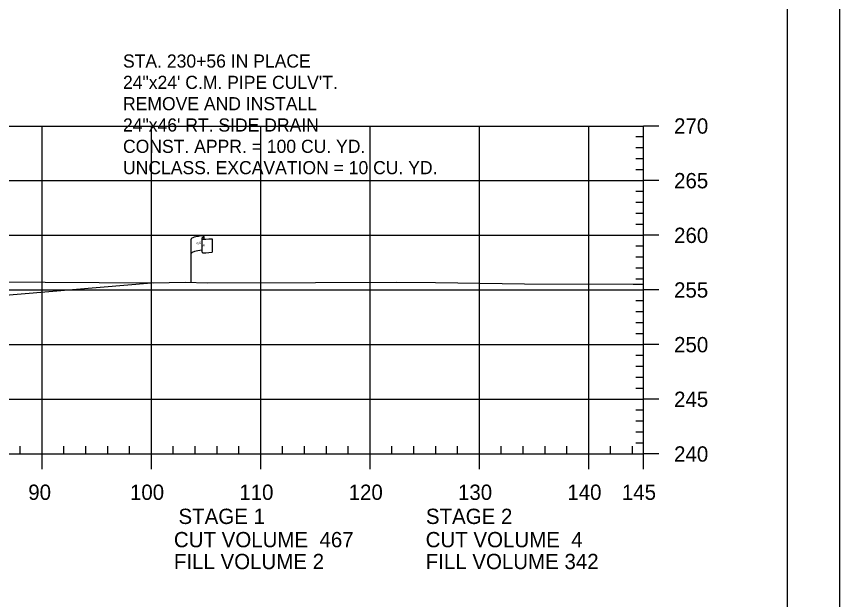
# Model space of a CAD drawing. Extents: x 1365647 to 1367999, y 387113 to 400173.
# Drawn here: x 1365981.8 to 1366057, y 392172.8 to 392226.2 of the extents above; entities that cross this region are included whole.
import ezdxf

# ---------------------------------------------------------------- set-up
doc = ezdxf.new("R2010")
doc.units = 0
for name, color, linetype in [('E_Existing ROW', 7, 'Continuous'), ('R_Axis', 7, 'Continuous'), ('R_Axis Annot', 7, 'Continuous'), ('R_Border', 7, 'Continuous'), ('R_Draft', 7, 'Continuous'), ('R_Drive', 7, 'Continuous'), ('R_Exist Surface', 7, 'Continuous'), ('R_Grid', 7, 'Continuous'), ('R_No Plot', 7, 'Continuous')]:
    doc.layers.add(name, color=color, linetype=linetype)

msp = doc.modelspace()

# ---------------------------------------------------------------- linework, layer by layer
at = {"layer": 'E_Existing ROW'}
for p, q in [((1365997.72, 392201.839), (1365997.72, 392205.79)), ((1365998.715, 392205.884), (1365998.715, 392205.871)), ((1365998.715, 392205.871), (1365998.715, 392204.644)), ((1365998.883, 392206.04), (1365998.883, 392205.8)), ((1365999.651, 392205.847), (1365999.651, 392204.607))]:
    msp.add_line(p, q, dxfattribs=at)
for centre, radius, start, end in [((1365998.793, 392205.885), 0.078, 88.6458, 274.28284), ((1365998.804, 392206.04), 0.0783, 263.07118, 93.95638), ((1365998.794, 392204.644), 0.0783, 180, 273.95638)]:
    msp.add_arc(centre, radius, start, end, dxfattribs=at)
for centre, major_axis, ratio, start_param, end_param in [((1365999.302, 392205.833), (-1.582, -0.043), 0.19887, 5.030368, 6.283185), ((1366000.009, 392205.948), (-1.227, -0.134), 0.052933, 0.159456, 1.268315), ((1365999.297, 392204.515), (-1.582, -0.043), 0.19887, 5.083035, 6.194897), ((1366000.009, 392204.708), (-1.227, -0.134), 0.052933, 0.159456, 1.268315)]:
    msp.add_ellipse(centre, major_axis=major_axis, ratio=ratio, start_param=start_param, end_param=end_param, dxfattribs=at)
at = {"layer": 'R_Axis'}
for p, q in [((1366039.095, 392186.153), (1366039.095, 392216.153)), ((1366040.495, 392216.153), (1366039.095, 392216.153)), ((1366039.095, 392215.153), (1366038.395, 392215.153)), ((1366039.095, 392214.153), (1366038.395, 392214.153)), ((1366039.095, 392213.153), (1366038.395, 392213.153)), ((1366039.095, 392212.153), (1366038.395, 392212.153)), ((1366040.495, 392211.153), (1366039.095, 392211.153)), ((1366039.095, 392210.153), (1366038.395, 392210.153)), ((1366039.095, 392209.153), (1366038.395, 392209.153)), ((1366039.095, 392208.153), (1366038.395, 392208.153)), ((1366039.095, 392207.153), (1366038.395, 392207.153)), ((1366040.495, 392206.153), (1366039.095, 392206.153)), ((1366039.095, 392205.153), (1366038.395, 392205.153)), ((1366039.095, 392204.153), (1366038.395, 392204.153)), ((1366039.095, 392203.153), (1366038.395, 392203.153)), ((1366039.095, 392202.153), (1366038.395, 392202.153)), ((1366040.495, 392201.153), (1366039.095, 392201.153)), ((1366039.095, 392200.153), (1366038.395, 392200.153)), ((1366039.095, 392199.153), (1366038.395, 392199.153)), ((1366039.095, 392198.153), (1366038.395, 392198.153)), ((1366039.095, 392197.153), (1366038.395, 392197.153)), ((1366040.495, 392196.153), (1366039.095, 392196.153)), ((1366039.095, 392195.153), (1366038.395, 392195.153)), ((1366039.095, 392194.153), (1366038.395, 392194.153)), ((1366039.095, 392193.153), (1366038.395, 392193.153)), ((1366039.095, 392192.153), (1366038.395, 392192.153)), ((1366040.495, 392191.153), (1366039.095, 392191.153)), ((1366039.095, 392190.153), (1366038.395, 392190.153)), ((1366039.095, 392189.153), (1366038.395, 392189.153)), ((1366039.095, 392188.153), (1366038.395, 392188.153)), ((1365982.095, 392186.153), (1365982.095, 392186.853)), ((1365986.095, 392186.153), (1365986.095, 392186.853)), ((1365988.095, 392186.153), (1365988.095, 392186.853)), ((1365990.095, 392186.153), (1365990.095, 392186.853)), ((1365992.095, 392186.153), (1365992.095, 392186.853)), ((1365996.095, 392186.153), (1365996.095, 392186.853)), ((1365998.095, 392186.153), (1365998.095, 392186.853)), ((1366000.095, 392186.153), (1366000.095, 392186.853)), ((1366002.095, 392186.153), (1366002.095, 392186.853)), ((1366006.095, 392186.153), (1366006.095, 392186.853)), ((1366008.095, 392186.153), (1366008.095, 392186.853)), ((1366010.095, 392186.153), (1366010.095, 392186.853)), ((1366012.095, 392186.153), (1366012.095, 392186.853)), ((1366016.095, 392186.153), (1366016.095, 392186.853)), ((1366018.095, 392186.153), (1366018.095, 392186.853)), ((1366020.095, 392186.153), (1366020.095, 392186.853)), ((1366022.095, 392186.153), (1366022.095, 392186.853)), ((1366026.095, 392186.153), (1366026.095, 392186.853)), ((1366028.095, 392186.153), (1366028.095, 392186.853)), ((1366030.095, 392186.153), (1366030.095, 392186.853)), ((1366032.095, 392186.153), (1366032.095, 392186.853)), ((1366036.095, 392186.153), (1366036.095, 392186.853)), ((1366038.095, 392186.153), (1366038.095, 392186.853)), ((1366039.095, 392187.153), (1366038.395, 392187.153)), ((1365749.095, 392186.153), (1366039.095, 392186.153)), ((1365984.095, 392184.753), (1365984.095, 392186.153)), ((1365994.095, 392184.753), (1365994.095, 392186.153)), ((1366004.095, 392184.753), (1366004.095, 392186.153)), ((1366014.095, 392184.753), (1366014.095, 392186.153)), ((1366024.095, 392184.753), (1366024.095, 392186.153)), ((1366034.095, 392184.753), (1366034.095, 392186.153)), ((1366039.095, 392184.753), (1366039.095, 392186.153)), ((1366040.495, 392186.153), (1366039.095, 392186.153))]:
    msp.add_line(p, q, dxfattribs=at)
at = {"layer": 'R_Border'}
msp.add_line((1366052.275, 392070.153), (1366052.275, 392275.613), dxfattribs=at)
at = {"layer": 'R_Drive'}
msp.add_line((1365958.538, 392198.775), (1365994.095, 392201.822), dxfattribs=at)
at = {"layer": 'R_Exist Surface'}
msp.add_lwpolyline([(1365980.993, 392201.896), (1365984.376, 392201.855), (1365994.241, 392201.822), (1365997.196, 392201.854), (1365999.226, 392201.796), (1366009.104, 392201.845), (1366016.516, 392201.877), (1366020.086, 392201.825), (1366028.208, 392201.723), (1366038.151, 392201.684), (1366038.362, 392201.686), (1366039.095, 392201.672)], dxfattribs=at)
at = {"layer": 'R_Grid'}
for p, q in [((1365749.095, 392216.153), (1366039.095, 392216.153)), ((1365984.095, 392186.153), (1365984.095, 392216.153)), ((1365994.095, 392186.153), (1365994.095, 392216.153)), ((1366004.095, 392186.153), (1366004.095, 392216.153)), ((1366014.095, 392186.153), (1366014.095, 392216.153)), ((1366024.095, 392186.153), (1366024.095, 392216.153)), ((1366034.095, 392186.153), (1366034.095, 392216.153)), ((1366039.095, 392186.153), (1366039.095, 392216.153)), ((1365749.095, 392211.153), (1366039.095, 392211.153)), ((1365749.095, 392206.153), (1366039.095, 392206.153)), ((1365749.095, 392201.153), (1366039.095, 392201.153)), ((1365749.095, 392196.153), (1366039.095, 392196.153)), ((1365749.095, 392191.153), (1366039.095, 392191.153)), ((1365749.095, 392186.153), (1366039.095, 392186.153))]:
    msp.add_line(p, q, dxfattribs=at)
at = {"layer": 'R_No Plot'}
msp.add_lwpolyline([(1365723.687, 392279.507), (1366057.027, 392279.507), (1366057.027, 392066.17), (1365723.687, 392066.17)], close=True, dxfattribs=at)

# ---------------------------------------------------------------- texts
at = {"layer": 'E_Existing ROW'}
for s, height, rotation, p in [('R ', 0.2, 9.98841, (1365998.239, 392205.291)), (' O', 0.2, 9.98841, (1365998.385, 392205.336)), ('DWB 11-9-07', 0.001, 90, (1365998.883, 392205.8)), ('W', 0.2, 351.17882, (1365998.715, 392205.167)), ('DWB 11-9-07', 0.001, 5.07169, (1365999.64, 392204.606)), ('DWB 11-9-07', 0.001, 90, (1365997.719, 392201.839))]:
    msp.add_text(s, height=height, rotation=rotation, dxfattribs=at).set_placement(p)
at = {"layer": 'R_Axis Annot'}
for s, p in [('270', (1366041.895, 392215.453)), ('265', (1366041.895, 392210.453)), ('260', (1366041.895, 392205.453)), ('255', (1366041.895, 392200.453)), ('250', (1366041.895, 392195.453)), ('245', (1366041.895, 392190.453)), ('240', (1366041.895, 392185.453)), ('90', (1365982.833, 392181.953)), ('100', (1365992.133, 392181.953)), ('110', (1366002.133, 392181.953)), ('120', (1366012.133, 392181.953)), ('130', (1366022.133, 392181.953)), ('140', (1366032.133, 392181.953)), ('145', (1366037.121, 392181.953)), ('STAGE 1', (1365996.57, 392179.748)), ('STAGE 2', (1366019.198, 392179.748)), ('CUT VOLUME  467', (1365996.152, 392177.619)), ('CUT VOLUME  4', (1366019.178, 392177.619)), ('FILL VOLUME 2', (1365996.152, 392175.619)), ('FILL VOLUME 342', (1366019.178, 392175.619))]:
    msp.add_text(s, height=1.4, dxfattribs=at).set_placement(p)
at = {"layer": 'R_Draft'}
for s, p in [('STA. 230+56 IN PLACE', (1365991.497, 392221.495)), ('24"x24\' C.M. PIPE CULV\'T.', (1365991.497, 392219.545)), ('REMOVE AND INSTALL ', (1365991.497, 392217.595)), ('24"x46\' RT. SIDE DRAIN', (1365991.497, 392215.645)), ('CONST. APPR. = 100 CU. YD.', (1365991.497, 392213.695)), ('UNCLASS. EXCAVATION = 10 CU. YD.', (1365991.497, 392211.745))]:
    msp.add_text(s, height=1.2, rotation=360, dxfattribs=at).set_placement(p)

doc.saveas('drawing.dxf')
